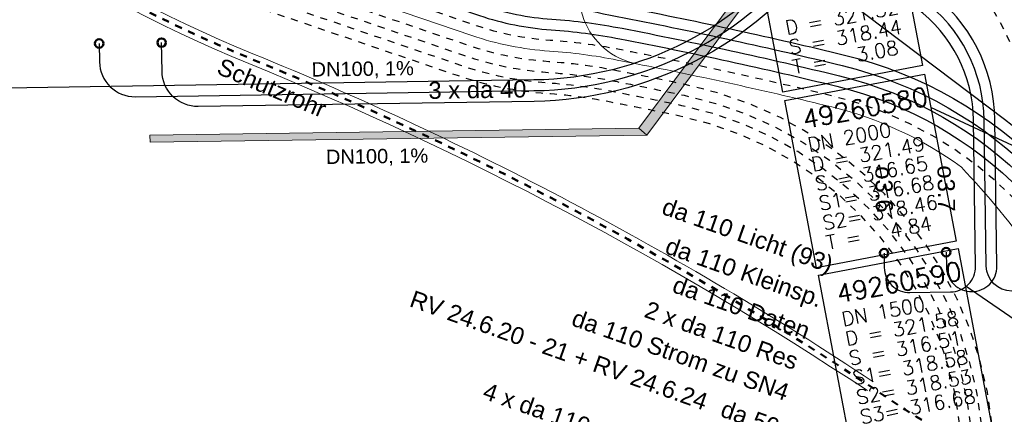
# Model space of a CAD drawing. Header units: metres. Extents: x -502 to 161, y -108 to 174.
# Tile 568 of 776: x -150.95 to -137.09, y 32.79 to 38.34. Entities that reach past the tile are written whole.
import ezdxf

# ---------------------------------------------------------------- set-up
doc = ezdxf.new("R2010")
doc.units = ezdxf.units.M
doc.header["$LTSCALE"] = 0.1
doc.linetypes.add('103', pattern=[0.16875, 0.125, -0.01875, 0.00625, -0.01875])
doc.linetypes.add('2-1', pattern=[0.17, 0.06, -0.025, 0.06, -0.025])
doc.layers.add('BRI31-005.05-5p02-Koordinierung Lageplan 4. BA ZOB West 2022-06-15', color=7, linetype='Continuous')
doc.layers.add('BRI31-005.07-5f08-Koordinierung Lageplan 4. BA Radstation - Seeterrasse 2023-05-31', color=7, linetype='Continuous')
doc.styles.add('Arial', font='arial.ttf')
doc.styles.add('Txt', font='txt_____.ttf')

msp = doc.modelspace()

# ---------------------------------------------------------------- hatches: boundary and pattern name
at = {"layer": 'BRI31-005.07-5f08-Koordinierung Lageplan 4. BA Radstation - Seeterrasse 2023-05-31', "linetype": 'Continuous', "lineweight": 0, "true_color": 0xcc0000, "transparency": 33554687}
msp.add_hatch(color=12, dxfattribs=at).paths.add_polyline_path([(-124.475, 55.629), (-124.497, 55.777), (-128.553, 55.184), (-142.235, 36.814), (-142.121, 36.716), (-128.47, 55.044)])

# ---------------------------------------------------------------- linework, layer by layer
at = {"layer": 'BRI31-005.05-5p02-Koordinierung Lageplan 4. BA ZOB West 2022-06-15', "color": 150, "linetype": 'Continuous', "lineweight": 25, "true_color": 0x007fff, "transparency": 33554687}
for p, q in [((-132.563, 34.511), (-138.129, 37.106)), ((-132.724, 31.205), (-137.643, 34.598))]:
    msp.add_line(p, q, dxfattribs=at)
at = {"layer": 'BRI31-005.05-5p02-Koordinierung Lageplan 4. BA ZOB West 2022-06-15', "color": 7, "linetype": 'Continuous', "lineweight": 18, "transparency": 33554687, "flags": 128}
for points in [[(-140.552, 39.124), (-138.587, 39.497), (-138.246, 37.695), (-140.211, 37.322), (-140.552, 39.124)], [(-140.183, 37.204), (-138.218, 37.577), (-137.772, 35.225), (-139.737, 34.852), (-140.183, 37.204)], [(-139.707, 34.751), (-137.742, 35.124), (-137.244, 32.497), (-139.209, 32.124), (-139.707, 34.751)]]:
    msp.add_lwpolyline(points, dxfattribs=at)
at = {"layer": 'BRI31-005.05-5p02-Koordinierung Lageplan 4. BA ZOB West 2022-06-15', "color": 150, "linetype": 'Continuous', "lineweight": 25, "true_color": 0x007fff, "transparency": 33554687, "flags": 128}
for points in [[(-140.552, 39.124), (-138.587, 39.497), (-138.246, 37.695), (-140.211, 37.322), (-140.552, 39.124)], [(-140.183, 37.204), (-138.218, 37.577), (-137.772, 35.225), (-139.737, 34.852), (-140.183, 37.204)], [(-139.707, 34.751), (-137.742, 35.124), (-137.244, 32.497), (-139.209, 32.124), (-139.707, 34.751)]]:
    msp.add_lwpolyline(points, dxfattribs=at)
at = {"layer": 'BRI31-005.07-5f08-Koordinierung Lageplan 4. BA Radstation - Seeterrasse 2023-05-31', "color": 12, "linetype": 'Continuous', "lineweight": 13, "true_color": 0xcc0000, "transparency": 33554687}
for p, q in [((-149.113, 36.718), (-142.235, 36.814)), ((-149.111, 36.618), (-142.121, 36.716))]:
    msp.add_line(p, q, dxfattribs=at)
at = {"layer": 'BRI31-005.07-5f08-Koordinierung Lageplan 4. BA Radstation - Seeterrasse 2023-05-31', "color": 7, "linetype": 'Continuous', "lineweight": 9, "transparency": 33554687}
for p, q in [((-149.113, 36.718), (-149.111, 36.618)), ((-142.121, 36.716), (-142.235, 36.814)), ((-142.235, 36.814), (-142.121, 36.716))]:
    msp.add_line(p, q, dxfattribs=at)
at = {"layer": 'BRI31-005.07-5f08-Koordinierung Lageplan 4. BA Radstation - Seeterrasse 2023-05-31', "color": 142, "linetype": 'Continuous', "lineweight": 30, "true_color": 0x0099cc, "transparency": 33554687, "flags": 128}
msp.add_lwpolyline([(-134.643, 32.579), (-134.835, 33.436, 0.177496), (-137.09, 36.937), (-139.519, 38.773), (-141.523, 40.269, -0.17993), (-142.469, 41.732), (-143.259, 45.305), (-143.259, 45.305, -0.25774), (-142.575, 47.623), (-142.575, 47.623), (-134.434, 55.667), (-134.434, 55.667, -0.145153), (-133.554, 56.138), (-133.554, 56.138, 0.265247), (-132.875, 56.735), (-132.875, 56.735), (-130.744, 62.94, -0.107169)], format="xyb", dxfattribs=at)
at = {"layer": 'BRI31-005.07-5f08-Koordinierung Lageplan 4. BA Radstation - Seeterrasse 2023-05-31', "color": 4, "linetype": '103', "lineweight": 50, "true_color": 0x00ffff, "transparency": 33554687, "flags": 128}
msp.add_lwpolyline([(-254.932, 33.239), (-254.932, 33.239, -0.133546), (-234.307, 40.072), (-234.307, 40.072), (-218.197, 40.948, -0.112636), (-213.199, 40.089, 0.175809), (-206.725, 39.787), (-199.607, 41.997), (-199.607, 41.997, -0.078169), (-198.087, 42.321), (-198.087, 42.321), (-197.129, 42.373, -0.05937), (-195.948, 42.297, 0.059369), (-194.767, 42.221), (-174.631, 43.315), (-169.746, 43.384), (-169.746, 43.384, 0.029754), (-166.402, 43.63), (-166.402, 43.63, -0.011354), (-164.123, 43.882), (-164.123, 43.882, 0.110668), (-162.039, 44.545), (-162.039, 44.545), (-161.576, 44.817), (-160.539, 45.425, -0.34828), (-156.848, 44.907), (-154.481, 42.423), (-154.481, 42.423, 0.105958), (-147.692, 37.792), (-147.692, 37.792), (-147.692, 37.792, -0.052347), (-138.49, 32.859), (-138.49, 32.859), (-138.49, 32.859, 0.153853), (-137.05, 32.428), (-137.05, 32.428), (-136.204, 32.44), (-129.921, 32.527), (-129.921, 32.527, 0.3685), (-125.043, 36.806), (-125.043, 36.806), (-123.421, 47.943, -0.104398), (-122.708, 49.882), (-117.175, 58.694), (-117.175, 58.694, -0.222151), (-112.511, 61.703), (-112.511, 61.703)], format="xyb", dxfattribs=at)
at = {"layer": 'BRI31-005.07-5f08-Koordinierung Lageplan 4. BA Radstation - Seeterrasse 2023-05-31', "color": 12, "linetype": 'Continuous', "lineweight": 13, "true_color": 0xcc0000, "transparency": 33554687, "flags": 128}
for points in [[(-142.235, 36.814), (-128.553, 55.184), (-124.497, 55.777)], [(-142.121, 36.716), (-128.47, 55.044), (-124.475, 55.629)]]:
    msp.add_lwpolyline(points, dxfattribs=at)
at = {"layer": 'BRI31-005.07-5f08-Koordinierung Lageplan 4. BA Radstation - Seeterrasse 2023-05-31', "color": 1, "linetype": 'Continuous', "lineweight": 20, "true_color": 0xff0000, "transparency": 33554687, "flags": 128}
for points in [[(-138.937, 33.25), (-138.937, 33.25, 0.049395), (-147.663, 37.862), (-147.663, 37.862, -0.105958), (-154.427, 42.475), (-156.793, 44.959)], [(-139.02, 33.125, 0.049395), (-147.72, 37.723), (-147.72, 37.723, -0.105958), (-154.535, 42.371), (-154.535, 42.371), (-156.902, 44.856)], [(-137.697, 36.267, 0.098433), (-139.518, 37.114, 0.010963), (-142.268, 37.721), (-142.539, 37.774), (-142.539, 37.774, 0.031368), (-143.49, 37.899), (-143.49, 37.899), (-143.49, 37.899, -0.06529), (-144.582, 38.118), (-144.582, 38.118), (-147.426, 39.088, -0.115692), (-149.768, 40.553), (-150.957, 41.756)], [(-142.268, 37.721, -0.551648), (-142.875, 39.3), (-140.986, 41.832)], [(-131.29, 23.297, -0.117463), (-131.658, 24.079), (-131.658, 24.079, 0.147933), (-132.067, 24.826), (-132.067, 24.826), (-133.576, 26.31, -0.152515), (-135.276, 29.491, -0.025735), (-135.475, 30.935), (-135.475, 30.935, 0.044386), (-135.91, 33.409), (-135.91, 33.409, 0.089102), (-136.663, 35.008), (-136.663, 35.008, 0.034764), (-137.697, 36.267), (-137.697, 36.267)], [(-131.29, 23.297, -0.117463), (-131.658, 24.079), (-131.658, 24.079, 0.147933), (-132.067, 24.826), (-132.067, 24.826), (-133.576, 26.31, -0.152515), (-135.276, 29.491, -0.025735), (-135.475, 30.935), (-135.475, 30.935, 0.044386), (-135.91, 33.409), (-135.91, 33.409, 0.089102), (-136.663, 35.008), (-136.663, 35.008, 0.034764), (-137.697, 36.267), (-137.697, 36.267)]]:
    msp.add_lwpolyline(points, format="xyb", dxfattribs=at)
at = {"layer": 'BRI31-005.07-5f08-Koordinierung Lageplan 4. BA Radstation - Seeterrasse 2023-05-31', "color": 3, "linetype": 'Continuous', "lineweight": 30, "true_color": 0x00ff00, "transparency": 33554687, "flags": 128}
for points in [[(-152.008, 44.098), (-149.129, 41.186), (-149.129, 41.186, 0.112767), (-147.19, 39.959), (-147.19, 39.959), (-145.414, 39.331, 0.037213), (-142.399, 38.511, -0.01205), (-139.34, 37.843), (-139.34, 37.843, -0.285044), (-134.981, 33.403), (-134.981, 33.403), (-134.79, 32.548), (-134.245, 29.687), (-134.245, 29.687, 0.152657), (-132.838, 27.056), (-132.838, 27.056), (-131.343, 25.587, -0.007309), (-131.31, 25.554, -0.145681), (-130.638, 24.282), (-130.509, 23.638)], [(-147.19, 39.959), (-145.414, 39.331, 0.037213), (-142.399, 38.511, -0.01205), (-139.34, 37.843), (-139.34, 37.843, -0.285044), (-134.981, 33.403), (-134.981, 33.403), (-134.79, 32.548), (-134.245, 29.687), (-134.245, 29.687, 0.152657), (-132.838, 27.056), (-132.838, 27.056), (-131.343, 25.587, -0.007309), (-131.31, 25.554, -0.145681), (-130.638, 24.282), (-130.509, 23.638)]]:
    msp.add_lwpolyline(points, format="xyb", dxfattribs=at)
at = {"layer": 'BRI31-005.07-5f08-Koordinierung Lageplan 4. BA Radstation - Seeterrasse 2023-05-31', "color": 7, "linetype": 'Continuous', "lineweight": 30, "transparency": 33554687, "flags": 128}
for points in [[(-152.114, 43.992), (-149.235, 41.081), (-149.235, 41.081, 0.112774), (-147.24, 39.818), (-147.24, 39.818), (-145.464, 39.19, 0.037032), (-142.443, 38.367, -0.012109), (-139.375, 37.697), (-139.375, 37.697, -0.285019), (-135.128, 33.371), (-135.128, 33.371), (-134.937, 32.52), (-134.392, 29.659), (-134.392, 29.659, 0.152657), (-132.943, 26.949), (-132.943, 26.949), (-131.448, 25.48), (-131.448, 25.48, -0.007585), (-131.417, 25.449), (-131.417, 25.449), (-131.417, 25.449, -0.145681), (-130.785, 24.253), (-130.785, 24.253), (-130.656, 23.609)], [(-151.936, 42.866), (-151.936, 42.866, 0.088801), (-151.102, 42.283), (-151.102, 42.283), (-151.102, 42.283, -0.08992), (-150.269, 41.7), (-150.269, 41.7), (-149.448, 40.869, 0.115633), (-147.281, 39.514), (-144.436, 38.544), (-144.436, 38.544, 0.065289), (-143.46, 38.348), (-143.46, 38.348, -0.030773), (-142.471, 38.22), (-142.471, 38.22, -0.012109), (-139.411, 37.551), (-139.411, 37.551, -0.284994), (-135.274, 33.338), (-135.084, 32.492)], [(-152.042, 42.76, 0.088832), (-151.208, 42.178), (-151.208, 42.178, -0.089956), (-150.376, 41.594), (-150.376, 41.594), (-149.555, 40.764, 0.115671), (-147.329, 39.372), (-144.476, 38.399, 0.064694), (-143.47, 38.199), (-143.47, 38.199, -0.030773), (-142.5, 38.072), (-142.5, 38.072), (-142.5, 38.072, -0.012109), (-139.447, 37.405), (-139.447, 37.405), (-139.447, 37.405, -0.284968), (-135.421, 33.306), (-135.421, 33.306), (-135.232, 32.464), (-134.687, 29.603, 0.152638), (-133.154, 26.735), (-131.646, 25.254, -0.150399), (-131.324, 24.659)], [(-147.24, 39.818), (-145.464, 39.19, 0.037032), (-142.443, 38.367, -0.012109), (-139.375, 37.697), (-139.375, 37.697, -0.285019), (-135.128, 33.371), (-135.128, 33.371), (-134.937, 32.52), (-134.392, 29.659), (-134.392, 29.659, 0.152657), (-132.943, 26.949), (-132.943, 26.949), (-131.448, 25.48), (-131.448, 25.48, -0.007585), (-131.417, 25.449), (-131.417, 25.449), (-131.417, 25.449, -0.145681), (-130.785, 24.253), (-130.785, 24.253), (-130.656, 23.609)]]:
    msp.add_lwpolyline(points, format="xyb", dxfattribs=at)
at = {"layer": 'BRI31-005.07-5f08-Koordinierung Lageplan 4. BA Radstation - Seeterrasse 2023-05-31', "color": 3, "linetype": '2-1', "lineweight": 30, "true_color": 0x00ff00, "transparency": 33554687, "flags": 128}
for points in [[(-137.205, 29.87), (-137.237, 32.168, 0.350863), (-141.566, 37.425, 0.004054), (-142.585, 37.631, 0.030773), (-143.5, 37.75), (-143.5, 37.75, -0.06529), (-144.63, 37.977), (-144.63, 37.977), (-147.474, 38.946, -0.115703), (-149.875, 40.448), (-150.696, 41.278), (-150.696, 41.278, -0.021743), (-151.368, 42.02), (-151.368, 42.02), (-151.368, 42.02, 0.022861), (-152.042, 42.76), (-152.042, 42.76)], [(-137.505, 29.866), (-137.537, 32.164, 0.350863), (-141.628, 37.132), (-141.628, 37.132, 0.004017), (-142.633, 37.334), (-142.633, 37.334), (-142.633, 37.334, 0.031105), (-143.521, 37.45), (-143.521, 37.45), (-143.521, 37.45, -0.065289), (-144.727, 37.693), (-144.727, 37.693), (-147.571, 38.662), (-147.571, 38.662, -0.115723), (-150.088, 40.237), (-150.088, 40.237), (-150.909, 41.067, -0.021756), (-151.581, 41.808), (-151.581, 41.808, 0.022877), (-152.254, 42.548), (-152.254, 42.548)], [(-131.472, 24.629, 0.1504), (-131.751, 25.147), (-133.259, 26.629, -0.152638), (-134.834, 29.575), (-135.379, 32.436), (-135.567, 33.273), (-135.567, 33.273, 0.284942), (-139.482, 37.26), (-139.482, 37.26), (-139.482, 37.26, 0.012109), (-142.528, 37.925), (-142.528, 37.925), (-142.528, 37.925, 0.030773), (-143.48, 38.049), (-143.48, 38.049), (-143.48, 38.049, -0.06529), (-144.533, 38.26), (-144.533, 38.26), (-147.378, 39.23), (-147.378, 39.23, -0.115682), (-149.662, 40.659), (-149.662, 40.659), (-150.482, 41.489, 0.089986), (-151.314, 42.072, -0.088862), (-152.148, 42.654)], [(-152.148, 42.654), (-152.148, 42.654, -0.02287), (-151.474, 41.914), (-151.474, 41.914), (-151.474, 41.914, 0.021749), (-150.802, 41.172), (-150.802, 41.172), (-149.982, 40.342, 0.115713), (-147.523, 38.804), (-144.688, 37.838, 0.065846), (-143.51, 37.6, -0.031099), (-142.604, 37.482), (-142.604, 37.482, -0.004017), (-141.597, 37.278), (-141.597, 37.278, -0.350863), (-137.387, 32.166), (-137.387, 32.166), (-137.355, 29.868)], [(-137.655, 29.864), (-137.687, 32.161, 0.350863), (-141.659, 36.985), (-141.659, 36.985, 0.004054), (-142.671, 37.189), (-142.671, 37.189), (-142.671, 37.189, 0.030773), (-143.531, 37.301), (-143.531, 37.301, -0.065839), (-144.785, 37.554), (-147.62, 38.52), (-147.62, 38.52, -0.115732), (-150.195, 40.131), (-150.195, 40.131), (-151.016, 40.961), (-151.016, 40.961, -0.021762), (-151.687, 41.702), (-151.687, 41.702), (-151.687, 41.702, 0.02288), (-152.361, 42.442), (-152.361, 42.442)]]:
    msp.add_lwpolyline(points, format="xyb", dxfattribs=at)
at = {"layer": 'BRI31-005.07-5f08-Koordinierung Lageplan 4. BA Radstation - Seeterrasse 2023-05-31', "color": 190, "linetype": '2-1', "lineweight": 30, "true_color": 0x7f00ff, "transparency": 33554687, "flags": 128}
msp.add_lwpolyline([(-141.151, 41.862), (-138.557, 39.927, -0.172085), (-136.7, 37.147), (-135.71, 33.237), (-135.71, 33.237, -0.040718), (-135.328, 30.964), (-135.328, 30.964, 0.025662), (-135.129, 29.52), (-135.129, 29.52, 0.152696), (-133.469, 26.415), (-133.469, 26.415), (-132.716, 25.675, 0.109772), (-131.979, 25.214), (-131.979, 25.214, -0.264521), (-131.472, 24.629), (-131.472, 24.629)], format="xyb", dxfattribs=at)
at = {"layer": 'BRI31-005.07-5f08-Koordinierung Lageplan 4. BA Radstation - Seeterrasse 2023-05-31', "color": 1, "linetype": 'Continuous', "lineweight": 30, "true_color": 0xff0000, "transparency": 33554687, "flags": 128}
for points in [[(-137.911, 35.071), (-137.908, 34.868), (-137.908, 34.868, 0.414488), (-137.548, 34.517), (-137.548, 34.517, 0.414488), (-137.197, 34.877), (-137.226, 36.932, 0.233043), (-138.15, 38.744), (-139.277, 39.584)], [(-139.899, 39.442), (-139.899, 39.442, -0.232545), (-143.71, 37.493), (-143.71, 37.493), (-151.444, 37.375, -0.421574), (-151.952, 37.88), (-151.953, 37.974)], [(-149.827, 38.006), (-149.823, 37.75), (-149.823, 37.75, 0.414213), (-149.316, 37.258), (-149.316, 37.258), (-143.71, 37.343), (-143.71, 37.343, 0.232684), (-139.779, 39.352), (-139.779, 39.352)], [(-138.785, 35.059), (-138.782, 34.855, 0.414214), (-138.422, 34.505), (-137.848, 34.513), (-137.848, 34.513, 0.414214), (-137.497, 34.873), (-137.497, 34.873), (-137.526, 36.928, 0.233043), (-138.329, 38.503), (-139.456, 39.344)], [(-136.401, 35.092), (-136.398, 34.889), (-136.398, 34.889, -0.414213), (-136.748, 34.528), (-136.748, 34.528), (-136.987, 34.525), (-136.987, 34.525, -0.414213), (-137.347, 34.875), (-137.347, 34.875), (-137.376, 36.93, 0.233043), (-138.24, 38.623), (-139.367, 39.464)], [(-139.659, 39.263), (-139.659, 39.263, -0.232549), (-143.705, 37.193), (-143.705, 37.193), (-148.434, 37.121, -0.414214), (-148.942, 37.613), (-148.948, 38.018)]]:
    msp.add_lwpolyline(points, format="xyb", dxfattribs=at)
at = {"layer": 'BRI31-005.07-5f08-Koordinierung Lageplan 4. BA Radstation - Seeterrasse 2023-05-31', "color": 191, "linetype": 'Continuous', "lineweight": 50, "true_color": 0xbf7fff, "transparency": 33554687}
for centre in [(-149.827, 38.006), (-148.948, 38.018), (-138.785, 35.059), (-137.911, 35.071)]:
    msp.add_circle(centre, 0.06, dxfattribs=at)
at = {"layer": 'BRI31-005.07-5f08-Koordinierung Lageplan 4. BA Radstation - Seeterrasse 2023-05-31', "color": 12, "linetype": 'Continuous', "true_color": 0xcc0000, "transparency": 33554687}
msp.add_solid([(-142.121, 36.716), (-142.235, 36.814), (-149.111, 36.618), (-149.113, 36.718)], dxfattribs=at)

# ---------------------------------------------------------------- texts
at = {"layer": 'BRI31-005.05-5p02-Koordinierung Lageplan 4. BA ZOB West 2022-06-15', "color": 150, "true_color": 0x007fff, "transparency": 33554687, "attachment_point": 1, "rotation": 10.737, "line_spacing_factor": 0.25, "style": 'Txt'}
for s, insert, char_height in [('D = 321.52', (-140.193, 38.321), 0.2), ('S = 318.44', (-140.141, 38.046), 0.2), ('T =   3.08', (-140.089, 37.771), 0.2), ('49260580', (-139.95, 37.064), 0.26), ('DN 2000', (-139.876, 36.677), 0.2), ('D = 321.49', (-139.824, 36.401), 0.2), ('S = 316.65', (-139.772, 36.126), 0.2), ('S1= 316.68', (-139.72, 35.851), 0.2), ('S2= 318.46', (-139.668, 35.576), 0.2), ('T =   4.84', (-139.615, 35.301), 0.2), ('49260590', (-139.474, 34.611), 0.26), ('DN 1500', (-139.4, 34.224), 0.2), ('D = 321.58', (-139.348, 33.948), 0.2), ('S = 316.51', (-139.296, 33.673), 0.2), ('S1= 318.58', (-139.244, 33.398), 0.2), ('S2= 318.53', (-139.192, 33.123), 0.2), ('S3= 316.68', (-139.139, 32.848), 0.2)]:
    msp.add_mtext(s, dxfattribs=dict(at, insert=insert, char_height=char_height))
at = {"layer": 'BRI31-005.07-5f08-Koordinierung Lageplan 4. BA Radstation - Seeterrasse 2023-05-31', "color": 190, "true_color": 0x7f00ff, "transparency": 33554687, "char_height": 0.24, "attachment_point": 1, "line_spacing_factor": 0.25, "style": 'Arial'}
for insert, rotation in [((-136.973, 39.067), 295.1924), ((-141.849, 35.841), 340.5269), ((-141.849, 35.841), 340.5269)]:
    msp.add_mtext('da 110 Licht (93)', dxfattribs=dict(at, insert=insert, rotation=rotation))
at = {"layer": 'BRI31-005.07-5f08-Koordinierung Lageplan 4. BA Radstation - Seeterrasse 2023-05-31', "color": 4, "true_color": 0x00ffff, "transparency": 33554687, "insert": (-148.096, 37.81), "char_height": 0.24, "attachment_point": 1, "rotation": 337.0812, "line_spacing_factor": 0.25, "style": 'Arial'}
msp.add_mtext('Schutzrohr', dxfattribs=at)
at = {"layer": 'BRI31-005.07-5f08-Koordinierung Lageplan 4. BA Radstation - Seeterrasse 2023-05-31', "color": 150, "true_color": 0x007fff, "transparency": 33554687, "char_height": 0.2014, "attachment_point": 1, "rotation": 0.8, "line_spacing_factor": 0.25, "style": 'Arial'}
for insert in [(-146.84, 37.742), (-146.84, 37.742), (-146.638, 36.513)]:
    msp.add_mtext('DN100, 1%', dxfattribs=dict(at, insert=insert))
at = {"layer": 'BRI31-005.07-5f08-Koordinierung Lageplan 4. BA Radstation - Seeterrasse 2023-05-31', "color": 7, "transparency": 33554687, "char_height": 0.24, "attachment_point": 1, "line_spacing_factor": 0.25, "style": 'Arial'}
for s, insert, rotation in [('3 x da 40', (-145.197, 37.467), 0.8747), ('o3.6', (-138.668, 36.283), 270.7967), ('o3.7', (-137.793, 36.295), 270.7967), ('da 110 Kleinsp.', (-141.803, 35.288), 340.5269), ('da 110 Kleinsp.', (-141.803, 35.288), 340.5269), ('da 110 Daten', (-141.701, 34.742), 340.5269), ('da 110 Daten', (-141.701, 34.742), 340.5269), ('2 x da 110 Res', (-142.095, 34.392), 340.5269), ('2 x da 110 Res', (-142.095, 34.392), 340.5269), ('da 110 Strom zu SN4', (-143.119, 34.274), 340.5269), ('da 110 Strom zu SN4', (-143.119, 34.274), 340.5269), ('4 x da 110 Strom zu KVS 2', (-144.368, 33.246), 340.5269), ('4 x da 110 Strom zu KVS 2', (-144.368, 33.246), 340.5269)]:
    msp.add_mtext(s, dxfattribs=dict(at, insert=insert, rotation=rotation))
at = {"layer": 'BRI31-005.07-5f08-Koordinierung Lageplan 4. BA Radstation - Seeterrasse 2023-05-31', "color": 1, "true_color": 0xff0000, "transparency": 33554687, "char_height": 0.24, "attachment_point": 1, "rotation": 340.5269, "line_spacing_factor": 0.25, "style": 'Arial'}
for s, insert in [('RV 24.6.20 - 21 + RV 24.6.24', (-145.397, 34.541)), ('RV 24.6.20 - 21 + RV 24.6.24', (-145.397, 34.541)), ('da 50', (-141.023, 32.995)), ('da 50', (-141.023, 32.995))]:
    msp.add_mtext(s, dxfattribs=dict(at, insert=insert))

doc.saveas('drawing.dxf')
